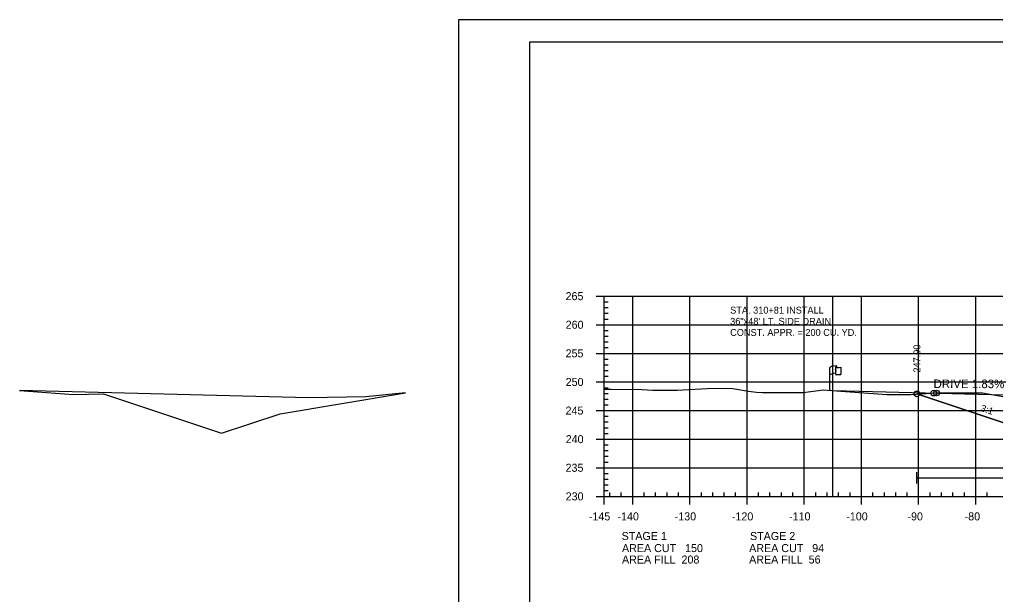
# Model space of a CAD drawing. Extents: x 1365647 to 1367999, y 387113 to 400173.
# Drawn here: x 1365646.9 to 1365817.5, y 398152.5 to 398253 of the extents above; entities that cross this region are included whole.
import ezdxf

# ---------------------------------------------------------------- set-up
doc = ezdxf.new("R2010")
doc.units = 0
for name, color, linetype in [('E_Existing ROW', 7, 'Continuous'), ('R_Axis', 7, 'Continuous'), ('R_Axis Annot', 7, 'Continuous'), ('R_Border', 7, 'Continuous'), ('R_Contours', 7, 'Continuous'), ('R_Draft', 7, 'Continuous'), ('R_Drive', 7, 'Continuous'), ('R_Exist Surface', 7, 'Continuous'), ('R_Fin Surface', 7, 'Continuous'), ('R_Fin Surface Annot', 7, 'Continuous'), ('R_Grid', 7, 'Continuous'), ('R_No Plot', 7, 'Continuous'), ('R_Water', 7, 'Continuous'), ('R_Xsect Elev', 7, 'Continuous')]:
    doc.layers.add(name, color=color, linetype=linetype)

msp = doc.modelspace()

# ---------------------------------------------------------------- linework, layer by layer
at = {"layer": 'E_Existing ROW'}
for p, q in [((1365789.56, 398192.22), (1365789.56, 398192.2)), ((1365789.56, 398192.2), (1365789.56, 398190.98)), ((1365789.73, 398192.37), (1365789.73, 398192.13)), ((1365790.5, 398192.18), (1365790.5, 398190.94)), ((1365788.57, 398188.17), (1365788.57, 398192.12))]:
    msp.add_line(p, q, dxfattribs=at)
for centre, radius, start, end in [((1365789.64, 398192.22), 0.078, 88.6458, 274.2828), ((1365789.65, 398192.37), 0.0783, 263.0712, 93.9564), ((1365789.64, 398190.98), 0.0783, 180, 273.9564)]:
    msp.add_arc(centre, radius, start, end, dxfattribs=at)
for centre, major_axis, ratio, start_param, end_param in [((1365790.15, 398192.17), (-1.58, -0.04), 0.19887, 5.030368, 6.283185), ((1365790.86, 398192.28), (-1.23, -0.13), 0.052933, 0.159456, 1.268315), ((1365790.14, 398190.85), (-1.58, -0.04), 0.19887, 5.083035, 6.194897), ((1365790.86, 398191.04), (-1.23, -0.13), 0.052933, 0.159456, 1.268315)]:
    msp.add_ellipse(centre, major_axis=major_axis, ratio=ratio, start_param=start_param, end_param=end_param, dxfattribs=at)
at = {"layer": 'R_Axis'}
for p, q in [((1365747.69, 398204.62), (1365749.09, 398204.62)), ((1365749.09, 398169.62), (1365749.09, 398204.62)), ((1365749.09, 398203.62), (1365749.79, 398203.62)), ((1365749.09, 398202.62), (1365749.79, 398202.62)), ((1365749.09, 398201.62), (1365749.79, 398201.62)), ((1365747.69, 398199.62), (1365749.09, 398199.62)), ((1365749.09, 398200.62), (1365749.79, 398200.62)), ((1365749.09, 398198.62), (1365749.79, 398198.62)), ((1365749.09, 398197.62), (1365749.79, 398197.62)), ((1365749.09, 398196.62), (1365749.79, 398196.62)), ((1365749.09, 398195.62), (1365749.79, 398195.62)), ((1365747.69, 398194.62), (1365749.09, 398194.62)), ((1365749.09, 398193.62), (1365749.79, 398193.62)), ((1365749.09, 398192.62), (1365749.79, 398192.62)), ((1365749.09, 398191.62), (1365749.79, 398191.62)), ((1365749.09, 398190.62), (1365749.79, 398190.62)), ((1365747.69, 398189.62), (1365749.09, 398189.62)), ((1365749.09, 398188.62), (1365749.79, 398188.62)), ((1365749.09, 398187.62), (1365749.79, 398187.62)), ((1365749.09, 398186.62), (1365749.79, 398186.62)), ((1365749.09, 398185.62), (1365749.79, 398185.62)), ((1365747.69, 398184.62), (1365749.09, 398184.62)), ((1365749.09, 398183.62), (1365749.79, 398183.62)), ((1365749.09, 398182.62), (1365749.79, 398182.62)), ((1365749.09, 398181.62), (1365749.79, 398181.62)), ((1365749.09, 398180.62), (1365749.79, 398180.62)), ((1365747.69, 398179.62), (1365749.09, 398179.62)), ((1365749.09, 398178.62), (1365749.79, 398178.62)), ((1365749.09, 398177.62), (1365749.79, 398177.62)), ((1365749.09, 398176.62), (1365749.79, 398176.62)), ((1365749.09, 398175.62), (1365749.79, 398175.62)), ((1365747.69, 398174.62), (1365749.09, 398174.62)), ((1365749.09, 398173.62), (1365749.79, 398173.62)), ((1365749.09, 398172.62), (1365749.79, 398172.62)), ((1365749.09, 398171.62), (1365749.79, 398171.62)), ((1365749.09, 398170.62), (1365749.79, 398170.62)), ((1365749.09, 398169.62), (1365749.09, 398170.32)), ((1365750.09, 398169.62), (1365750.09, 398170.32)), ((1365752.09, 398169.62), (1365752.09, 398170.32)), ((1365756.09, 398169.62), (1365756.09, 398170.32)), ((1365758.09, 398169.62), (1365758.09, 398170.32)), ((1365760.09, 398169.62), (1365760.09, 398170.32)), ((1365762.09, 398169.62), (1365762.09, 398170.32)), ((1365766.09, 398169.62), (1365766.09, 398170.32)), ((1365768.09, 398169.62), (1365768.09, 398170.32)), ((1365770.09, 398169.62), (1365770.09, 398170.32)), ((1365772.09, 398169.62), (1365772.09, 398170.32)), ((1365776.09, 398169.62), (1365776.09, 398170.32)), ((1365778.09, 398169.62), (1365778.09, 398170.32)), ((1365780.09, 398169.62), (1365780.09, 398170.32)), ((1365782.09, 398169.62), (1365782.09, 398170.32)), ((1365786.09, 398169.62), (1365786.09, 398170.32)), ((1365788.09, 398169.62), (1365788.09, 398170.32)), ((1365790.09, 398169.62), (1365790.09, 398170.32)), ((1365792.09, 398169.62), (1365792.09, 398170.32)), ((1365796.09, 398169.62), (1365796.09, 398170.32)), ((1365798.09, 398169.62), (1365798.09, 398170.32)), ((1365800.09, 398169.62), (1365800.09, 398170.32)), ((1365802.09, 398169.62), (1365802.09, 398170.32)), ((1365806.09, 398169.62), (1365806.09, 398170.32)), ((1365808.09, 398169.62), (1365808.09, 398170.32)), ((1365810.09, 398169.62), (1365810.09, 398170.32)), ((1365812.09, 398169.62), (1365812.09, 398170.32)), ((1365816.09, 398169.62), (1365816.09, 398170.32)), ((1365747.69, 398169.62), (1365749.09, 398169.62)), ((1365749.09, 398169.62), (1366039.09, 398169.62)), ((1365749.09, 398168.22), (1365749.09, 398169.62)), ((1365754.09, 398168.22), (1365754.09, 398169.62)), ((1365764.09, 398168.22), (1365764.09, 398169.62)), ((1365774.09, 398168.22), (1365774.09, 398169.62)), ((1365784.09, 398168.22), (1365784.09, 398169.62)), ((1365794.09, 398168.22), (1365794.09, 398169.62)), ((1365804.09, 398168.22), (1365804.09, 398169.62)), ((1365814.09, 398168.22), (1365814.09, 398169.62))]:
    msp.add_line(p, q, dxfattribs=at)
at = {"layer": 'R_Border'}
for p, q in [((1365736.09, 398249.08), (1366052.27, 398249.08)), ((1365736.09, 398043.62), (1365736.09, 398249.08))]:
    msp.add_line(p, q, dxfattribs=at)
at = {"layer": 'R_Contours'}
msp.add_lwpolyline([(1365803.78, 398187.52), (1365804.62, 398187.57), (1365806.9, 398187.69), (1365808.66, 398187.7), (1365815.27, 398187.71), (1365822.73, 398186.38), (1365827.15, 398185.54), (1365832.35, 398184.38), (1365834.34, 398183.96), (1365824.4, 398180.65)], close=True, dxfattribs=at)
at = {"layer": 'R_Drive'}
msp.add_line((1365789.09, 398188.13), (1365839.63, 398186.85), dxfattribs=at)
msp.add_lwpolyline([(1365714.37, 398187.71), (1365707.4, 398187.03), (1365697.4, 398186.85), (1365646.87, 398188.13), (1365656.33, 398187.43), (1365661.56, 398187.52), (1365682.18, 398180.65), (1365692.42, 398184.05)], close=True, dxfattribs=at)
at = {"layer": 'R_Exist Surface'}
msp.add_lwpolyline([(1365749.09, 398188.36), (1365750.34, 398188.34), (1365755.72, 398188.3), (1365757.62, 398188.2), (1365761.92, 398188.18), (1365762.85, 398188.25), (1365767.1, 398188.46), (1365770.23, 398188.53), (1365771.6, 398188.45), (1365774.35, 398188.01), (1365775.75, 398187.83), (1365776.79, 398187.79), (1365778.05, 398187.79), (1365783.44, 398187.75), (1365783.88, 398187.76), (1365784.78, 398187.87), (1365787.45, 398188.24), (1365788.1, 398188.21), (1365798.55, 398187.43), (1365798.66, 398187.43), (1365798.7, 398187.43), (1365798.8, 398187.43), (1365802.7, 398187.45), (1365804.62, 398187.57), (1365806.9, 398187.69), (1365808.66, 398187.7), (1365815.27, 398187.71), (1365822.73, 398186.38)], dxfattribs=at)
at = {"layer": 'R_Fin Surface'}
msp.add_lwpolyline([(1365803.78, 398187.52), (1365824.4, 398180.65), (1365834.59, 398184.04), (1365835.17, 398184.14), (1365856.59, 398187.71), (1365862.59, 398188.3), (1365864.59, 398188.49), (1365894.09, 398191.39), (1365923.59, 398194.28), (1365925.59, 398194.47), (1365931.59, 398195.06), (1365945.36, 398192.77), (1365953.59, 398191.39), (1365984.13, 398181.22), (1366007.12, 398188.88)], dxfattribs=at)
at = {"layer": 'R_Grid'}
for p, q in [((1365749.09, 398204.62), (1366039.09, 398204.62)), ((1365749.09, 398169.62), (1365749.09, 398204.62)), ((1365754.09, 398169.62), (1365754.09, 398204.62)), ((1365764.09, 398169.62), (1365764.09, 398204.62)), ((1365774.09, 398169.62), (1365774.09, 398204.62)), ((1365784.09, 398169.62), (1365784.09, 398204.62)), ((1365789.09, 398169.62), (1365789.09, 398204.62)), ((1365794.09, 398169.62), (1365794.09, 398204.62)), ((1365804.09, 398169.62), (1365804.09, 398204.62)), ((1365814.09, 398169.62), (1365814.09, 398204.62)), ((1365749.09, 398199.62), (1366039.09, 398199.62)), ((1365749.09, 398194.62), (1366039.09, 398194.62)), ((1365749.09, 398189.62), (1366039.09, 398189.62)), ((1365749.09, 398184.62), (1366039.09, 398184.62)), ((1365749.09, 398179.62), (1366039.09, 398179.62)), ((1365749.09, 398174.62), (1366039.09, 398174.62)), ((1365749.09, 398169.62), (1366039.09, 398169.62))]:
    msp.add_line(p, q, dxfattribs=at)
at = {"layer": 'R_No Plot'}
msp.add_line((1365723.69, 398252.97), (1366057.03, 398252.97), dxfattribs=at)
msp.add_lwpolyline([(1365723.69, 398252.97), (1366057.03, 398252.97), (1366057.03, 398039.63), (1365723.69, 398039.63)], close=True, dxfattribs=at)
for centre in [(1365803.78, 398187.52), (1365806.73, 398187.68), (1365807.2, 398187.69)]:
    msp.add_circle(centre, 0.5, dxfattribs=at)
at = {"layer": 'R_Water'}
for p, q in [((1365803.78, 398171.87), (1365803.78, 398173.87)), ((1365803.78, 398172.87), (1365878.93, 398172.87))]:
    msp.add_line(p, q, dxfattribs=at)

# ---------------------------------------------------------------- texts
at = {"layer": 'E_Existing ROW'}
for s, height, rotation, p in [('DWB 11-9-07', 0.001, 90, (1365789.73, 398192.13)), ('R ', 0.2, 9.9884, (1365789.09, 398191.62)), (' O', 0.2, 9.9884, (1365789.23, 398191.67)), ('W', 0.2, 351.1788, (1365789.56, 398191.5)), ('DWB 11-9-07', 0.001, 5.0717, (1365790.49, 398190.94)), ('DWB 11-9-07', 0.001, 90, (1365788.57, 398188.17))]:
    msp.add_text(s, height=height, rotation=rotation, dxfattribs=at).set_placement(p)
at = {"layer": 'R_Axis Annot'}
for s, p in [('265', (1365742.35, 398203.92)), ('260', (1365742.37, 398198.92)), ('255', (1365742.35, 398193.92)), ('250', (1365742.37, 398188.92)), ('245', (1365742.35, 398183.92)), ('240', (1365742.37, 398178.92)), ('235', (1365742.35, 398173.92)), ('230', (1365742.37, 398168.92)), ('-145', (1365746.42, 398165.42)), ('-140', (1365751.43, 398165.42)), ('-130', (1365761.43, 398165.42)), ('-120', (1365771.43, 398165.42)), ('-110', (1365781.43, 398165.42)), ('-100', (1365791.43, 398165.42)), ('-90', (1365802.13, 398165.42)), ('-80', (1365812.13, 398165.42)), ('STAGE 1', (1365752.15, 398161.99)), ('STAGE 2', (1365774.6, 398161.99)), ('AREA CUT   150', (1365752.22, 398159.88)), ('AREA CUT   94', (1365774.45, 398159.88)), ('AREA FILL  208', (1365752.22, 398157.88)), ('AREA FILL  56', (1365774.45, 398157.88))]:
    msp.add_text(s, height=1.4, dxfattribs=at).set_placement(p)
at = {"layer": 'R_Draft'}
for s, p in [('STA. 310+81 INSTALL ', (1365771.13, 398201.57)), ('36"x48\' LT. SIDE DRAIN', (1365771.13, 398199.62)), ('CONST. APPR. = 200 CU. YD.', (1365771.13, 398197.67))]:
    msp.add_text(s, height=1.2, rotation=360, dxfattribs=at).set_placement(p)
at = {"layer": 'R_Drive'}
msp.add_text('DRIVE 1.83%', height=1.5, rotation=359.9004, dxfattribs=at).set_placement((1365806.69, 398188.55))
at = {"layer": 'R_Fin Surface Annot'}
msp.add_text('3:1', height=1.2, rotation=341.5651, dxfattribs=at).set_placement((1365814.81, 398184.57))
at = {"layer": 'R_Xsect Elev'}
msp.add_text('247.90', height=1.2, rotation=90, dxfattribs=at).set_placement((1365804.38, 398191.25))

doc.saveas('drawing.dxf')
